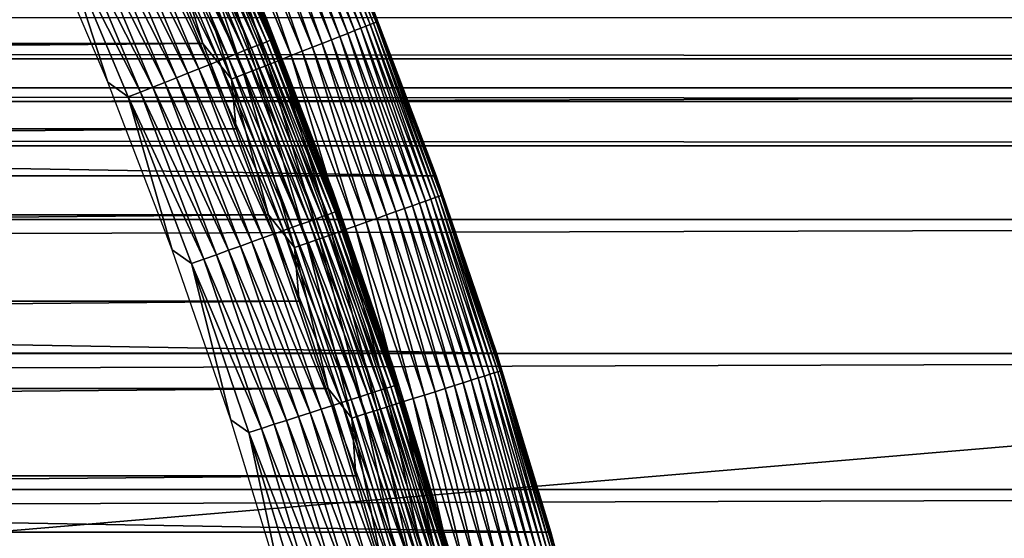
# Model space of a CAD drawing. Header units: millimetres. Extents: x -161 to 161, y -94 to 1149.
# Tile 556 of 656: x 102.44 to 108.2, y -48.93 to -45.89. Entities that reach past the tile are written whole.
import ezdxf

# ---------------------------------------------------------------- set-up
doc = ezdxf.new("R2010")
doc.units = ezdxf.units.MM
doc.header["$LTSCALE"] = 81.481481
for name, color, linetype in [('369', 7, 'CONTINUOUS'), ('371', 7, 'CONTINUOUS'), ('376', 7, 'CONTINUOUS'), ('425', 7, 'CONTINUOUS'), ('426', 7, 'CONTINUOUS'), ('427', 7, 'CONTINUOUS'), ('429', 7, 'CONTINUOUS'), ('430', 7, 'CONTINUOUS')]:
    doc.layers.add(name, color=color, linetype=linetype)

msp = doc.modelspace()

# ---------------------------------------------------------------- linework, layer by layer
at = {"layer": '369', "color": 7, "linetype": 'CONTINUOUS', "true_color": 0xffe664}
for points in [[(129, -45.88, -30.3452), (129, -46.1218, -30.4795), (-129, -45.88, -30.3452), (129, -45.88, -30.3452)], [(-129, -45.88, -30.3452), (129, -46.1218, -30.4795), (-129, -46.1218, -30.4795), (-129, -45.88, -30.3452)], [(129, -46.1218, -30.4795), (129, -46.3719, -30.6009), (-129, -46.1218, -30.4795), (129, -46.1218, -30.4795)], [(-129, -46.1218, -30.4795), (129, -46.3719, -30.6009), (-129, -46.3719, -30.6009), (-129, -46.1218, -30.4795)], [(129, -46.3719, -30.6009), (129, -46.6303, -30.7096), (-129, -46.3719, -30.6009), (129, -46.3719, -30.6009)], [(-129, -46.3719, -30.6009), (129, -46.6303, -30.7096), (-129, -46.6303, -30.7096), (-129, -46.3719, -30.6009)]]:
    msp.add_3dface(points, dxfattribs=at)
at = {"layer": '371', "color": 7, "linetype": 'CONTINUOUS', "true_color": 0xffe664}
for points in [[(-129, -45.539, 19.673), (-129, -46.2921, 20.1129), (129, -45.539, 19.673), (-129, -45.539, 19.673)], [(129, -45.539, 19.673), (-129, -46.2921, 20.1129), (129, -46.2921, 20.1129), (129, -45.539, 19.673)], [(-129, -46.2921, 20.1129), (-129, -47.0625, 20.5251), (129, -46.2921, 20.1129), (-129, -46.2921, 20.1129)], [(129, -46.2921, 20.1129), (-129, -47.0625, 20.5251), (129, -47.0625, 20.5251), (129, -46.2921, 20.1129)], [(-129, -47.0625, 20.5251), (-129, -47.8469, 20.9077), (129, -47.0625, 20.5251), (-129, -47.0625, 20.5251)], [(129, -47.0625, 20.5251), (-129, -47.8469, 20.9077), (129, -47.8469, 20.9077), (129, -47.0625, 20.5251)], [(-129, -47.8469, 20.9077), (-129, -48.642, 21.2591), (129, -47.8469, 20.9077), (-129, -47.8469, 20.9077)], [(129, -47.8469, 20.9077), (-129, -48.642, 21.2591), (129, -48.642, 21.2591), (129, -47.8469, 20.9077)], [(-129, -48.642, 21.2591), (-129, -49.4484, 21.5791), (129, -48.642, 21.2591), (-129, -48.642, 21.2591)], [(129, -48.642, 21.2591), (-129, -49.4484, 21.5791), (129, -49.4484, 21.5791), (129, -48.642, 21.2591)]]:
    msp.add_3dface(points, dxfattribs=at)
at = {"layer": '376', "color": 7, "linetype": 'CONTINUOUS', "true_color": 0xffe664}
for points in [[(-129, -46.6303, -30.7096), (129, -46.6303, -30.7096), (-129, -68.4697, -30.7096), (-129, -46.6303, -30.7096)], [(-129, -68.4697, -30.7096), (129, -46.6303, -30.7096), (129, -68.4697, -30.7096), (-129, -68.4697, -30.7096)]]:
    msp.add_3dface(points, dxfattribs=at)
at = {"layer": '425', "linetype": 'CONTINUOUS'}
for points in [[(46.6942, -45.5358, -46.2096), (46.4891, -46.0311, -46.2096), (103.3058, -45.5358, -46.2096), (46.6942, -45.5358, -46.2096)], [(103.3058, -45.5358, -46.2096), (46.4891, -46.0311, -46.2096), (103.5109, -46.0311, -46.2096), (103.3058, -45.5358, -46.2096)], [(46.4891, -46.0311, -46.2096), (46.2924, -46.5307, -46.2096), (103.5109, -46.0311, -46.2096), (46.4891, -46.0311, -46.2096)], [(103.5109, -46.0311, -46.2096), (46.2924, -46.5307, -46.2096), (103.7076, -46.5307, -46.2096), (103.5109, -46.0311, -46.2096)], [(46.2924, -46.5307, -46.2096), (46.1043, -47.0341, -46.2096), (103.7076, -46.5307, -46.2096), (46.2924, -46.5307, -46.2096)], [(103.7076, -46.5307, -46.2096), (46.1043, -47.0341, -46.2096), (103.8957, -47.0341, -46.2096), (103.7076, -46.5307, -46.2096)], [(46.1043, -47.0341, -46.2096), (45.9249, -47.5408, -46.2096), (103.8957, -47.0341, -46.2096), (46.1043, -47.0341, -46.2096)], [(103.8957, -47.0341, -46.2096), (45.9249, -47.5408, -46.2096), (104.0751, -47.5408, -46.2096), (103.8957, -47.0341, -46.2096)], [(45.9249, -47.5408, -46.2096), (45.7544, -48.0503, -46.2096), (104.0751, -47.5408, -46.2096), (45.9249, -47.5408, -46.2096)], [(104.0751, -47.5408, -46.2096), (45.7544, -48.0503, -46.2096), (104.2456, -48.0503, -46.2096), (104.0751, -47.5408, -46.2096)], [(45.7544, -48.0503, -46.2096), (45.5929, -48.5623, -46.2096), (104.2456, -48.0503, -46.2096), (45.7544, -48.0503, -46.2096)], [(104.2456, -48.0503, -46.2096), (45.5929, -48.5623, -46.2096), (104.4071, -48.5623, -46.2096), (104.2456, -48.0503, -46.2096)], [(45.5929, -48.5623, -46.2096), (45.4406, -49.0762, -46.2096), (104.4071, -48.5623, -46.2096), (45.5929, -48.5623, -46.2096)], [(104.4071, -48.5623, -46.2096), (45.4406, -49.0762, -46.2096), (104.5594, -49.0762, -46.2096), (104.4071, -48.5623, -46.2096)]]:
    msp.add_3dface(points, dxfattribs=at)
at = {"layer": '426', "linetype": 'CONTINUOUS'}
for points in [[(45.5122, -45.7802, -66.2096), (104.8766, -46.8054, -66.2096), (45.1234, -46.8054, -66.2096), (45.5122, -45.7802, -66.2096)], [(104.4878, -45.7802, -66.2096), (104.8766, -46.8054, -66.2096), (45.5122, -45.7802, -66.2096), (104.4878, -45.7802, -66.2096)], [(45.1234, -46.8054, -66.2096), (105.2299, -47.8435, -66.2096), (44.7701, -47.8435, -66.2096), (45.1234, -46.8054, -66.2096)], [(104.8766, -46.8054, -66.2096), (105.2299, -47.8435, -66.2096), (45.1234, -46.8054, -66.2096), (104.8766, -46.8054, -66.2096)], [(44.7701, -47.8435, -66.2096), (105.5466, -48.8918, -66.2096), (44.4534, -48.8918, -66.2096), (44.7701, -47.8435, -66.2096)], [(105.2299, -47.8435, -66.2096), (105.5466, -48.8918, -66.2096), (44.7701, -47.8435, -66.2096), (105.2299, -47.8435, -66.2096)], [(44.4534, -48.8918, -66.2096), (105.8274, -49.9518, -66.2096), (44.1726, -49.9518, -66.2096), (44.4534, -48.8918, -66.2096)], [(105.5466, -48.8918, -66.2096), (105.8274, -49.9518, -66.2096), (44.4534, -48.8918, -66.2096), (105.5466, -48.8918, -66.2096)]]:
    msp.add_3dface(points, dxfattribs=at)
at = {"layer": '427', "linetype": 'CONTINUOUS'}
for points in [[(104.8766, -46.8054, -66.2096), (104.4878, -45.7802, -66.2096), (104.8767, -46.8054, -47.2096), (104.8766, -46.8054, -66.2096)], [(104.8767, -46.8054, -47.2096), (104.4878, -45.7802, -66.2096), (104.488, -45.7806, -47.2096), (104.8767, -46.8054, -47.2096)], [(105.2299, -47.8435, -66.2096), (104.8766, -46.8054, -66.2096), (105.2297, -47.843, -47.2096), (105.2299, -47.8435, -66.2096)], [(105.2297, -47.843, -47.2096), (104.8766, -46.8054, -66.2096), (104.8767, -46.8054, -47.2096), (105.2297, -47.843, -47.2096)], [(105.5468, -48.8922, -47.2096), (105.2299, -47.8435, -66.2096), (105.2297, -47.843, -47.2096), (105.5468, -48.8922, -47.2096)], [(105.5466, -48.8918, -66.2096), (105.2299, -47.8435, -66.2096), (105.5468, -48.8922, -47.2096), (105.5466, -48.8918, -66.2096)], [(105.8274, -49.9518, -66.2096), (105.5466, -48.8918, -66.2096), (105.8274, -49.9517, -47.2096), (105.8274, -49.9518, -66.2096)], [(105.8274, -49.9517, -47.2096), (105.5466, -48.8918, -66.2096), (105.5468, -48.8922, -47.2096), (105.8274, -49.9517, -47.2096)]]:
    msp.add_3dface(points, dxfattribs=at)
at = {"layer": '429', "linetype": 'CONTINUOUS'}
for points in [[(104.052, -44.9309, -46.8279), (104.4659, -45.9301, -46.8279), (104.0769, -44.9201, -46.9017), (104.052, -44.9309, -46.8279)], [(104.0769, -44.9201, -46.9017), (104.4911, -45.9202, -46.9017), (104.0964, -44.9117, -46.9773), (104.0769, -44.9201, -46.9017)], [(104.0769, -44.9201, -46.9017), (104.4659, -45.9301, -46.8279), (104.4911, -45.9202, -46.9017), (104.0769, -44.9201, -46.9017)], [(104.0964, -44.9117, -46.9773), (104.5109, -45.9124, -46.9773), (104.1104, -44.9056, -47.0544), (104.0964, -44.9117, -46.9773)], [(104.0964, -44.9117, -46.9773), (104.4911, -45.9202, -46.9017), (104.5109, -45.9124, -46.9773), (104.0964, -44.9117, -46.9773)], [(104.1104, -44.9056, -47.0544), (104.5251, -45.9068, -47.0544), (104.1187, -44.9019, -47.1325), (104.1104, -44.9056, -47.0544)], [(104.1104, -44.9056, -47.0544), (104.5109, -45.9124, -46.9773), (104.5251, -45.9068, -47.0544), (104.1104, -44.9056, -47.0544)], [(104.488, -45.7806, -47.2096), (104.1187, -44.9019, -47.1325), (104.5336, -45.9035, -47.1325), (104.488, -45.7806, -47.2096)], [(104.1187, -44.9019, -47.1325), (104.5251, -45.9068, -47.0544), (104.5336, -45.9035, -47.1325), (104.1187, -44.9019, -47.1325)], [(103.9022, -44.996, -46.5607), (104.3139, -45.9901, -46.5607), (103.9468, -44.9767, -46.6225), (103.9022, -44.996, -46.5607)], [(103.9468, -44.9767, -46.6225), (104.3591, -45.9723, -46.6225), (103.9868, -44.9593, -46.6879), (103.9468, -44.9767, -46.6225)], [(103.9468, -44.9767, -46.6225), (104.3139, -45.9901, -46.5607), (104.3591, -45.9723, -46.6225), (103.9468, -44.9767, -46.6225)], [(103.9868, -44.9593, -46.6879), (104.3997, -45.9563, -46.6879), (104.0219, -44.944, -46.7565), (103.9868, -44.9593, -46.6879)], [(103.9868, -44.9593, -46.6879), (104.3591, -45.9723, -46.6225), (104.3997, -45.9563, -46.6879), (103.9868, -44.9593, -46.6879)], [(104.0219, -44.944, -46.7565), (104.4354, -45.9422, -46.7565), (104.052, -44.9309, -46.8279), (104.0219, -44.944, -46.7565)], [(104.0219, -44.944, -46.7565), (104.3997, -45.9563, -46.6879), (104.4354, -45.9422, -46.7565), (104.0219, -44.944, -46.7565)], [(104.052, -44.9309, -46.8279), (104.4354, -45.9422, -46.7565), (104.4659, -45.9301, -46.8279), (104.052, -44.9309, -46.8279)], [(103.8004, -45.0402, -46.4496), (104.2107, -46.0308, -46.4496), (103.8533, -45.0173, -46.5029), (103.8004, -45.0402, -46.4496)], [(103.8533, -45.0173, -46.5029), (104.2643, -46.0096, -46.5029), (103.9022, -44.996, -46.5607), (103.8533, -45.0173, -46.5029)], [(103.8533, -45.0173, -46.5029), (104.2107, -46.0308, -46.4496), (104.2643, -46.0096, -46.5029), (103.8533, -45.0173, -46.5029)], [(103.9022, -44.996, -46.5607), (104.2643, -46.0096, -46.5029), (104.3139, -45.9901, -46.5607), (103.9022, -44.996, -46.5607)], [(103.621, -45.1182, -46.3187), (104.0287, -46.1026, -46.3187), (103.6839, -45.0908, -46.3572), (103.621, -45.1182, -46.3187)], [(103.6839, -45.0908, -46.3572), (104.0925, -46.0774, -46.3572), (103.7438, -45.0648, -46.4009), (103.6839, -45.0908, -46.3572)], [(103.6839, -45.0908, -46.3572), (104.0287, -46.1026, -46.3187), (104.0925, -46.0774, -46.3572), (103.6839, -45.0908, -46.3572)], [(103.7438, -45.0648, -46.4009), (104.1533, -46.0534, -46.4009), (103.8004, -45.0402, -46.4496), (103.7438, -45.0648, -46.4009)], [(103.7438, -45.0648, -46.4009), (104.0925, -46.0774, -46.3572), (104.1533, -46.0534, -46.4009), (103.7438, -45.0648, -46.4009)], [(103.8004, -45.0402, -46.4496), (104.1533, -46.0534, -46.4009), (104.2107, -46.0308, -46.4496), (103.8004, -45.0402, -46.4496)], [(103.4879, -45.176, -46.2586), (103.8937, -46.1558, -46.2586), (103.5555, -45.1466, -46.2858), (103.4879, -45.176, -46.2586)], [(103.5555, -45.1466, -46.2858), (103.9623, -46.1287, -46.2858), (103.621, -45.1182, -46.3187), (103.5555, -45.1466, -46.2858)], [(103.5555, -45.1466, -46.2858), (103.8937, -46.1558, -46.2586), (103.9623, -46.1287, -46.2858), (103.5555, -45.1466, -46.2858)], [(103.621, -45.1182, -46.3187), (103.9623, -46.1287, -46.2858), (104.0287, -46.1026, -46.3187), (103.621, -45.1182, -46.3187)], [(103.3478, -45.2368, -46.2219), (103.7517, -46.2118, -46.2219), (103.4185, -45.2061, -46.2372), (103.3478, -45.2368, -46.2219)], [(103.4185, -45.2061, -46.2372), (103.8234, -46.1835, -46.2372), (103.4879, -45.176, -46.2586), (103.4185, -45.2061, -46.2372)], [(103.4185, -45.2061, -46.2372), (103.7517, -46.2118, -46.2219), (103.8234, -46.1835, -46.2372), (103.4185, -45.2061, -46.2372)], [(103.4879, -45.176, -46.2586), (103.8234, -46.1835, -46.2372), (103.8937, -46.1558, -46.2586), (103.4879, -45.176, -46.2586)], [(103.2762, -45.2679, -46.2126), (103.6791, -46.2404, -46.2126), (103.3478, -45.2368, -46.2219), (103.2762, -45.2679, -46.2126)], [(103.3478, -45.2368, -46.2219), (103.6791, -46.2404, -46.2126), (103.7517, -46.2118, -46.2219), (103.3478, -45.2368, -46.2219)], [(103.3058, -45.5358, -46.2096), (103.5109, -46.0311, -46.2096), (103.2762, -45.2679, -46.2126), (103.3058, -45.5358, -46.2096)], [(103.2762, -45.2679, -46.2126), (103.5109, -46.0311, -46.2096), (103.6791, -46.2404, -46.2126), (103.2762, -45.2679, -46.2126)], [(104.8767, -46.8054, -47.2096), (104.488, -45.7806, -47.2096), (104.5336, -45.9035, -47.1325), (104.8767, -46.8054, -47.2096)], [(104.3591, -45.9723, -46.6225), (104.7373, -46.9814, -46.6225), (104.3997, -45.9563, -46.6879), (104.3591, -45.9723, -46.6225)], [(104.3997, -45.9563, -46.6879), (104.7784, -46.9668, -46.6879), (104.4354, -45.9422, -46.7565), (104.3997, -45.9563, -46.6879)], [(104.3997, -45.9563, -46.6879), (104.7373, -46.9814, -46.6225), (104.7784, -46.9668, -46.6879), (104.3997, -45.9563, -46.6879)], [(104.4354, -45.9422, -46.7565), (104.8145, -46.9539, -46.7565), (104.4659, -45.9301, -46.8279), (104.4354, -45.9422, -46.7565)], [(104.4354, -45.9422, -46.7565), (104.7784, -46.9668, -46.6879), (104.8145, -46.9539, -46.7565), (104.4354, -45.9422, -46.7565)], [(104.4659, -45.9301, -46.8279), (104.8455, -46.9429, -46.8279), (104.4911, -45.9202, -46.9017), (104.4659, -45.9301, -46.8279)], [(104.4659, -45.9301, -46.8279), (104.8145, -46.9539, -46.7565), (104.8455, -46.9429, -46.8279), (104.4659, -45.9301, -46.8279)], [(104.4911, -45.9202, -46.9017), (104.871, -46.9338, -46.9017), (104.5109, -45.9124, -46.9773), (104.4911, -45.9202, -46.9017)], [(104.4911, -45.9202, -46.9017), (104.8455, -46.9429, -46.8279), (104.871, -46.9338, -46.9017), (104.4911, -45.9202, -46.9017)], [(104.5109, -45.9124, -46.9773), (104.891, -46.9267, -46.9773), (104.5251, -45.9068, -47.0544), (104.5109, -45.9124, -46.9773)], [(104.5109, -45.9124, -46.9773), (104.871, -46.9338, -46.9017), (104.891, -46.9267, -46.9773), (104.5109, -45.9124, -46.9773)], [(104.5251, -45.9068, -47.0544), (104.9054, -46.9216, -47.0544), (104.5336, -45.9035, -47.1325), (104.5251, -45.9068, -47.0544)], [(104.5251, -45.9068, -47.0544), (104.891, -46.9267, -46.9773), (104.9054, -46.9216, -47.0544), (104.5251, -45.9068, -47.0544)], [(104.8767, -46.8054, -47.2096), (104.5336, -45.9035, -47.1325), (104.914, -46.9186, -47.1325), (104.8767, -46.8054, -47.2096)], [(104.5336, -45.9035, -47.1325), (104.9054, -46.9216, -47.0544), (104.914, -46.9186, -47.1325), (104.5336, -45.9035, -47.1325)], [(104.2107, -46.0308, -46.4496), (104.5869, -47.0348, -46.4496), (104.2643, -46.0096, -46.5029), (104.2107, -46.0308, -46.4496)], [(104.2643, -46.0096, -46.5029), (104.6413, -47.0155, -46.5029), (104.3139, -45.9901, -46.5607), (104.2643, -46.0096, -46.5029)], [(104.2643, -46.0096, -46.5029), (104.5869, -47.0348, -46.4496), (104.6413, -47.0155, -46.5029), (104.2643, -46.0096, -46.5029)], [(104.3139, -45.9901, -46.5607), (104.6915, -46.9976, -46.5607), (104.3591, -45.9723, -46.6225), (104.3139, -45.9901, -46.5607)], [(104.3139, -45.9901, -46.5607), (104.6413, -47.0155, -46.5029), (104.6915, -46.9976, -46.5607), (104.3139, -45.9901, -46.5607)], [(104.3591, -45.9723, -46.6225), (104.6915, -46.9976, -46.5607), (104.7373, -46.9814, -46.6225), (104.3591, -45.9723, -46.6225)], [(103.5109, -46.0311, -46.2096), (103.7076, -46.5307, -46.2096), (103.6791, -46.2404, -46.2126), (103.5109, -46.0311, -46.2096)], [(104.0925, -46.0774, -46.3572), (104.4672, -47.0773, -46.3572), (104.1533, -46.0534, -46.4009), (104.0925, -46.0774, -46.3572)], [(104.1533, -46.0534, -46.4009), (104.5288, -47.0555, -46.4009), (104.2107, -46.0308, -46.4496), (104.1533, -46.0534, -46.4009)], [(104.1533, -46.0534, -46.4009), (104.4672, -47.0773, -46.3572), (104.5288, -47.0555, -46.4009), (104.1533, -46.0534, -46.4009)], [(104.2107, -46.0308, -46.4496), (104.5288, -47.0555, -46.4009), (104.5869, -47.0348, -46.4496), (104.2107, -46.0308, -46.4496)], [(103.8937, -46.1558, -46.2586), (104.2659, -47.1489, -46.2586), (103.9623, -46.1287, -46.2858), (103.8937, -46.1558, -46.2586)], [(103.9623, -46.1287, -46.2858), (104.3354, -47.1242, -46.2858), (104.0287, -46.1026, -46.3187), (103.9623, -46.1287, -46.2858)], [(103.9623, -46.1287, -46.2858), (104.2659, -47.1489, -46.2586), (104.3354, -47.1242, -46.2858), (103.9623, -46.1287, -46.2858)], [(104.0287, -46.1026, -46.3187), (104.4026, -47.1003, -46.3187), (104.0925, -46.0774, -46.3572), (104.0287, -46.1026, -46.3187)], [(104.0287, -46.1026, -46.3187), (104.3354, -47.1242, -46.2858), (104.4026, -47.1003, -46.3187), (104.0287, -46.1026, -46.3187)], [(104.0925, -46.0774, -46.3572), (104.4026, -47.1003, -46.3187), (104.4672, -47.0773, -46.3572), (104.0925, -46.0774, -46.3572)], [(103.7517, -46.2118, -46.2219), (104.122, -47.2, -46.2219), (103.8234, -46.1835, -46.2372), (103.7517, -46.2118, -46.2219)], [(103.8234, -46.1835, -46.2372), (104.1946, -47.1742, -46.2372), (103.8937, -46.1558, -46.2586), (103.8234, -46.1835, -46.2372)], [(103.8234, -46.1835, -46.2372), (104.122, -47.2, -46.2219), (104.1946, -47.1742, -46.2372), (103.8234, -46.1835, -46.2372)], [(103.8937, -46.1558, -46.2586), (104.1946, -47.1742, -46.2372), (104.2659, -47.1489, -46.2586), (103.8937, -46.1558, -46.2586)], [(103.6791, -46.2404, -46.2126), (104.0485, -47.2262, -46.2126), (103.7517, -46.2118, -46.2219), (103.6791, -46.2404, -46.2126)], [(103.7076, -46.5307, -46.2096), (103.8957, -47.0341, -46.2096), (103.6791, -46.2404, -46.2126), (103.7076, -46.5307, -46.2096)], [(103.6791, -46.2404, -46.2126), (103.8957, -47.0341, -46.2096), (104.0485, -47.2262, -46.2126), (103.6791, -46.2404, -46.2126)], [(103.7517, -46.2118, -46.2219), (104.0485, -47.2262, -46.2126), (104.122, -47.2, -46.2219), (103.7517, -46.2118, -46.2219)], [(105.2297, -47.843, -47.2096), (104.8767, -46.8054, -47.2096), (104.914, -46.9186, -47.1325), (105.2297, -47.843, -47.2096)], [(104.8455, -46.9429, -46.8279), (105.1902, -47.9681, -46.8279), (104.871, -46.9338, -46.9017), (104.8455, -46.9429, -46.8279)], [(104.871, -46.9338, -46.9017), (105.216, -47.9599, -46.9017), (104.891, -46.9267, -46.9773), (104.871, -46.9338, -46.9017)], [(104.871, -46.9338, -46.9017), (105.1902, -47.9681, -46.8279), (105.216, -47.9599, -46.9017), (104.871, -46.9338, -46.9017)], [(104.891, -46.9267, -46.9773), (105.2363, -47.9534, -46.9773), (104.9054, -46.9216, -47.0544), (104.891, -46.9267, -46.9773)], [(104.891, -46.9267, -46.9773), (105.216, -47.9599, -46.9017), (105.2363, -47.9534, -46.9773), (104.891, -46.9267, -46.9773)], [(104.9054, -46.9216, -47.0544), (105.2508, -47.9488, -47.0544), (104.914, -46.9186, -47.1325), (104.9054, -46.9216, -47.0544)], [(104.9054, -46.9216, -47.0544), (105.2363, -47.9534, -46.9773), (105.2508, -47.9488, -47.0544), (104.9054, -46.9216, -47.0544)], [(105.2297, -47.843, -47.2096), (104.914, -46.9186, -47.1325), (105.2595, -47.9461, -47.1325), (105.2297, -47.843, -47.2096)], [(104.914, -46.9186, -47.1325), (105.2508, -47.9488, -47.0544), (105.2595, -47.9461, -47.1325), (104.914, -46.9186, -47.1325)], [(104.6915, -46.9976, -46.5607), (105.0345, -48.0175, -46.5607), (104.7373, -46.9814, -46.6225), (104.6915, -46.9976, -46.5607)], [(104.7373, -46.9814, -46.6225), (105.0808, -48.0028, -46.6225), (104.7784, -46.9668, -46.6879), (104.7373, -46.9814, -46.6225)], [(104.7373, -46.9814, -46.6225), (105.0345, -48.0175, -46.5607), (105.0808, -48.0028, -46.6225), (104.7373, -46.9814, -46.6225)], [(104.7784, -46.9668, -46.6879), (105.1224, -47.9896, -46.6879), (104.8145, -46.9539, -46.7565), (104.7784, -46.9668, -46.6879)], [(104.7784, -46.9668, -46.6879), (105.0808, -48.0028, -46.6225), (105.1224, -47.9896, -46.6879), (104.7784, -46.9668, -46.6879)], [(104.8145, -46.9539, -46.7565), (105.1589, -47.978, -46.7565), (104.8455, -46.9429, -46.8279), (104.8145, -46.9539, -46.7565)], [(104.8145, -46.9539, -46.7565), (105.1224, -47.9896, -46.6879), (105.1589, -47.978, -46.7565), (104.8145, -46.9539, -46.7565)], [(104.8455, -46.9429, -46.8279), (105.1589, -47.978, -46.7565), (105.1902, -47.9681, -46.8279), (104.8455, -46.9429, -46.8279)], [(103.8957, -47.0341, -46.2096), (104.0751, -47.5408, -46.2096), (104.0485, -47.2262, -46.2126), (103.8957, -47.0341, -46.2096)], [(104.5288, -47.0555, -46.4009), (104.8699, -48.0697, -46.4009), (104.5869, -47.0348, -46.4496), (104.5288, -47.0555, -46.4009)], [(104.5869, -47.0348, -46.4496), (104.9287, -48.0511, -46.4496), (104.6413, -47.0155, -46.5029), (104.5869, -47.0348, -46.4496)], [(104.5869, -47.0348, -46.4496), (104.8699, -48.0697, -46.4009), (104.9287, -48.0511, -46.4496), (104.5869, -47.0348, -46.4496)], [(104.6413, -47.0155, -46.5029), (104.9837, -48.0336, -46.5029), (104.6915, -46.9976, -46.5607), (104.6413, -47.0155, -46.5029)], [(104.6413, -47.0155, -46.5029), (104.9287, -48.0511, -46.4496), (104.9837, -48.0336, -46.5029), (104.6413, -47.0155, -46.5029)], [(104.6915, -46.9976, -46.5607), (104.9837, -48.0336, -46.5029), (105.0345, -48.0175, -46.5607), (104.6915, -46.9976, -46.5607)], [(104.3354, -47.1242, -46.2858), (104.6742, -48.1318, -46.2858), (104.4026, -47.1003, -46.3187), (104.3354, -47.1242, -46.2858)], [(104.4026, -47.1003, -46.3187), (104.7423, -48.1102, -46.3187), (104.4672, -47.0773, -46.3572), (104.4026, -47.1003, -46.3187)], [(104.4026, -47.1003, -46.3187), (104.6742, -48.1318, -46.2858), (104.7423, -48.1102, -46.3187), (104.4026, -47.1003, -46.3187)], [(104.4672, -47.0773, -46.3572), (104.8076, -48.0895, -46.3572), (104.5288, -47.0555, -46.4009), (104.4672, -47.0773, -46.3572)], [(104.4672, -47.0773, -46.3572), (104.7423, -48.1102, -46.3187), (104.8076, -48.0895, -46.3572), (104.4672, -47.0773, -46.3572)], [(104.5288, -47.0555, -46.4009), (104.8076, -48.0895, -46.3572), (104.8699, -48.0697, -46.4009), (104.5288, -47.0555, -46.4009)], [(104.1946, -47.1742, -46.2372), (104.5319, -48.177, -46.2372), (104.2659, -47.1489, -46.2586), (104.1946, -47.1742, -46.2372)], [(104.2659, -47.1489, -46.2586), (104.604, -48.1541, -46.2586), (104.3354, -47.1242, -46.2858), (104.2659, -47.1489, -46.2586)], [(104.2659, -47.1489, -46.2586), (104.5319, -48.177, -46.2372), (104.604, -48.1541, -46.2586), (104.2659, -47.1489, -46.2586)], [(104.3354, -47.1242, -46.2858), (104.604, -48.1541, -46.2586), (104.6742, -48.1318, -46.2858), (104.3354, -47.1242, -46.2858)], [(104.0485, -47.2262, -46.2126), (104.384, -48.2239, -46.2126), (104.122, -47.2, -46.2219), (104.0485, -47.2262, -46.2126)], [(104.122, -47.2, -46.2219), (104.4584, -48.2003, -46.2219), (104.1946, -47.1742, -46.2372), (104.122, -47.2, -46.2219)], [(104.122, -47.2, -46.2219), (104.384, -48.2239, -46.2126), (104.4584, -48.2003, -46.2219), (104.122, -47.2, -46.2219)], [(104.1946, -47.1742, -46.2372), (104.4584, -48.2003, -46.2219), (104.5319, -48.177, -46.2372), (104.1946, -47.1742, -46.2372)], [(104.0751, -47.5408, -46.2096), (104.2456, -48.0503, -46.2096), (104.0485, -47.2262, -46.2126), (104.0751, -47.5408, -46.2096)], [(104.0485, -47.2262, -46.2126), (104.2456, -48.0503, -46.2096), (104.384, -48.2239, -46.2126), (104.0485, -47.2262, -46.2126)], [(105.5468, -48.8922, -47.2096), (105.2297, -47.843, -47.2096), (105.2595, -47.9461, -47.1325), (105.5468, -48.8922, -47.2096)], [(105.1589, -47.978, -46.7565), (105.4681, -49.0132, -46.7565), (105.1902, -47.9681, -46.8279), (105.1589, -47.978, -46.7565)], [(105.1902, -47.9681, -46.8279), (105.4997, -49.0044, -46.8279), (105.216, -47.9599, -46.9017), (105.1902, -47.9681, -46.8279)], [(105.1902, -47.9681, -46.8279), (105.4681, -49.0132, -46.7565), (105.4997, -49.0044, -46.8279), (105.1902, -47.9681, -46.8279)], [(105.216, -47.9599, -46.9017), (105.5258, -48.9971, -46.9017), (105.2363, -47.9534, -46.9773), (105.216, -47.9599, -46.9017)], [(105.216, -47.9599, -46.9017), (105.4997, -49.0044, -46.8279), (105.5258, -48.9971, -46.9017), (105.216, -47.9599, -46.9017)], [(105.2363, -47.9534, -46.9773), (105.5463, -48.9913, -46.9773), (105.2508, -47.9488, -47.0544), (105.2363, -47.9534, -46.9773)], [(105.2363, -47.9534, -46.9773), (105.5258, -48.9971, -46.9017), (105.5463, -48.9913, -46.9773), (105.2363, -47.9534, -46.9773)], [(105.2508, -47.9488, -47.0544), (105.561, -48.9872, -47.0544), (105.2595, -47.9461, -47.1325), (105.2508, -47.9488, -47.0544)], [(105.2508, -47.9488, -47.0544), (105.5463, -48.9913, -46.9773), (105.561, -48.9872, -47.0544), (105.2508, -47.9488, -47.0544)], [(105.5468, -48.8922, -47.2096), (105.2595, -47.9461, -47.1325), (105.5698, -48.9848, -47.1325), (105.5468, -48.8922, -47.2096)], [(105.2595, -47.9461, -47.1325), (105.561, -48.9872, -47.0544), (105.5698, -48.9848, -47.1325), (105.2595, -47.9461, -47.1325)], [(104.9837, -48.0336, -46.5029), (105.2911, -49.0628, -46.5029), (105.0345, -48.0175, -46.5607), (104.9837, -48.0336, -46.5029)], [(105.0345, -48.0175, -46.5607), (105.3424, -49.0485, -46.5607), (105.0808, -48.0028, -46.6225), (105.0345, -48.0175, -46.5607)], [(105.0345, -48.0175, -46.5607), (105.2911, -49.0628, -46.5029), (105.3424, -49.0485, -46.5607), (105.0345, -48.0175, -46.5607)], [(105.0808, -48.0028, -46.6225), (105.3892, -49.0353, -46.6225), (105.1224, -47.9896, -46.6879), (105.0808, -48.0028, -46.6225)], [(105.0808, -48.0028, -46.6225), (105.3424, -49.0485, -46.5607), (105.3892, -49.0353, -46.6225), (105.0808, -48.0028, -46.6225)], [(105.1224, -47.9896, -46.6879), (105.4312, -49.0236, -46.6879), (105.1589, -47.978, -46.7565), (105.1224, -47.9896, -46.6879)], [(105.1224, -47.9896, -46.6879), (105.3892, -49.0353, -46.6225), (105.4312, -49.0236, -46.6879), (105.1224, -47.9896, -46.6879)], [(105.1589, -47.978, -46.7565), (105.4312, -49.0236, -46.6879), (105.4681, -49.0132, -46.7565), (105.1589, -47.978, -46.7565)], [(104.2456, -48.0503, -46.2096), (104.4071, -48.5623, -46.2096), (104.384, -48.2239, -46.2126), (104.2456, -48.0503, -46.2096)], [(104.8076, -48.0895, -46.3572), (105.1132, -49.1127, -46.3572), (104.8699, -48.0697, -46.4009), (104.8076, -48.0895, -46.3572)], [(104.8699, -48.0697, -46.4009), (105.1761, -49.095, -46.4009), (104.9287, -48.0511, -46.4496), (104.8699, -48.0697, -46.4009)], [(104.8699, -48.0697, -46.4009), (105.1132, -49.1127, -46.3572), (105.1761, -49.095, -46.4009), (104.8699, -48.0697, -46.4009)], [(104.9287, -48.0511, -46.4496), (105.2355, -49.0784, -46.4496), (104.9837, -48.0336, -46.5029), (104.9287, -48.0511, -46.4496)], [(104.9287, -48.0511, -46.4496), (105.1761, -49.095, -46.4009), (105.2355, -49.0784, -46.4496), (104.9287, -48.0511, -46.4496)], [(104.9837, -48.0336, -46.5029), (105.2355, -49.0784, -46.4496), (105.2911, -49.0628, -46.5029), (104.9837, -48.0336, -46.5029)], [(104.604, -48.1541, -46.2586), (104.9075, -49.1703, -46.2586), (104.6742, -48.1318, -46.2858), (104.604, -48.1541, -46.2586)], [(104.6742, -48.1318, -46.2858), (104.9785, -49.1504, -46.2858), (104.7423, -48.1102, -46.3187), (104.6742, -48.1318, -46.2858)], [(104.6742, -48.1318, -46.2858), (104.9075, -49.1703, -46.2586), (104.9785, -49.1504, -46.2858), (104.6742, -48.1318, -46.2858)], [(104.7423, -48.1102, -46.3187), (105.0472, -49.1312, -46.3187), (104.8076, -48.0895, -46.3572), (104.7423, -48.1102, -46.3187)], [(104.7423, -48.1102, -46.3187), (104.9785, -49.1504, -46.2858), (105.0472, -49.1312, -46.3187), (104.7423, -48.1102, -46.3187)], [(104.8076, -48.0895, -46.3572), (105.0472, -49.1312, -46.3187), (105.1132, -49.1127, -46.3572), (104.8076, -48.0895, -46.3572)], [(104.384, -48.2239, -46.2126), (104.6853, -49.2326, -46.2126), (104.4584, -48.2003, -46.2219), (104.384, -48.2239, -46.2126)], [(104.4584, -48.2003, -46.2219), (104.7604, -49.2115, -46.2219), (104.5319, -48.177, -46.2372), (104.4584, -48.2003, -46.2219)], [(104.4584, -48.2003, -46.2219), (104.6853, -49.2326, -46.2126), (104.7604, -49.2115, -46.2219), (104.4584, -48.2003, -46.2219)], [(104.5319, -48.177, -46.2372), (104.8346, -49.1907, -46.2372), (104.604, -48.1541, -46.2586), (104.5319, -48.177, -46.2372)], [(104.5319, -48.177, -46.2372), (104.7604, -49.2115, -46.2219), (104.8346, -49.1907, -46.2372), (104.5319, -48.177, -46.2372)], [(104.604, -48.1541, -46.2586), (104.8346, -49.1907, -46.2372), (104.9075, -49.1703, -46.2586), (104.604, -48.1541, -46.2586)], [(104.4071, -48.5623, -46.2096), (104.5594, -49.0762, -46.2096), (104.384, -48.2239, -46.2126), (104.4071, -48.5623, -46.2096)], [(104.384, -48.2239, -46.2126), (104.5594, -49.0762, -46.2096), (104.6853, -49.2326, -46.2126), (104.384, -48.2239, -46.2126)], [(105.8274, -49.9517, -47.2096), (105.5468, -48.8922, -47.2096), (105.5698, -48.9848, -47.1325), (105.8274, -49.9517, -47.2096)]]:
    msp.add_3dface(points, dxfattribs=at)
at = {"layer": '430', "color": 7, "linetype": 'CONTINUOUS', "true_color": 0xaaaaaa}
for points in [[(103.4705, -45.0308, -47.5017), (103.8856, -46.021, -47.5017), (103.4457, -45.0417, -47.4279), (103.4705, -45.0308, -47.5017)], [(103.4899, -45.0223, -47.5773), (103.9054, -46.0131, -47.5773), (103.4705, -45.0308, -47.5017), (103.4899, -45.0223, -47.5773)], [(103.4705, -45.0308, -47.5017), (103.9054, -46.0131, -47.5773), (103.8856, -46.021, -47.5017), (103.4705, -45.0308, -47.5017)], [(103.5039, -45.0161, -47.6544), (103.9195, -46.0075, -47.6544), (103.4899, -45.0223, -47.5773), (103.5039, -45.0161, -47.6544)], [(103.4899, -45.0223, -47.5773), (103.9195, -46.0075, -47.6544), (103.9054, -46.0131, -47.5773), (103.4899, -45.0223, -47.5773)], [(103.5122, -45.0125, -47.7325), (103.928, -46.0041, -47.7325), (103.5039, -45.0161, -47.6544), (103.5122, -45.0125, -47.7325)], [(103.5039, -45.0161, -47.6544), (103.928, -46.0041, -47.7325), (103.9195, -46.0075, -47.6544), (103.5039, -45.0161, -47.6544)], [(103.928, -46.0041, -47.7325), (103.5122, -45.0125, -47.7325), (103.8818, -45.881, -47.8096), (103.928, -46.0041, -47.7325)], [(103.3406, -45.0879, -47.2225), (103.7539, -46.0736, -47.2225), (103.2961, -45.1075, -47.1607), (103.3406, -45.0879, -47.2225)], [(103.3805, -45.0704, -47.2879), (103.7944, -46.0574, -47.2879), (103.3406, -45.0879, -47.2225), (103.3805, -45.0704, -47.2879)], [(103.3406, -45.0879, -47.2225), (103.7944, -46.0574, -47.2879), (103.7539, -46.0736, -47.2225), (103.3406, -45.0879, -47.2225)], [(103.4156, -45.055, -47.3565), (103.83, -46.0432, -47.3565), (103.3805, -45.0704, -47.2879), (103.4156, -45.055, -47.3565)], [(103.3805, -45.0704, -47.2879), (103.83, -46.0432, -47.3565), (103.7944, -46.0574, -47.2879), (103.3805, -45.0704, -47.2879)], [(103.4457, -45.0417, -47.4279), (103.8604, -46.031, -47.4279), (103.4156, -45.055, -47.3565), (103.4457, -45.0417, -47.4279)], [(103.4156, -45.055, -47.3565), (103.8604, -46.031, -47.4279), (103.83, -46.0432, -47.3565), (103.4156, -45.055, -47.3565)], [(103.4457, -45.0417, -47.4279), (103.8856, -46.021, -47.5017), (103.8604, -46.031, -47.4279), (103.4457, -45.0417, -47.4279)], [(103.2473, -45.129, -47.1029), (103.6592, -46.1114, -47.1029), (103.1945, -45.1522, -47.0496), (103.2473, -45.129, -47.1029)], [(103.2961, -45.1075, -47.1607), (103.7087, -46.0916, -47.1607), (103.2473, -45.129, -47.1029), (103.2961, -45.1075, -47.1607)], [(103.2473, -45.129, -47.1029), (103.7087, -46.0916, -47.1607), (103.6592, -46.1114, -47.1029), (103.2473, -45.129, -47.1029)], [(103.2961, -45.1075, -47.1607), (103.7539, -46.0736, -47.2225), (103.7087, -46.0916, -47.1607), (103.2961, -45.1075, -47.1607)], [(103.0782, -45.2033, -46.9572), (103.4876, -46.1798, -46.9572), (103.0155, -45.2309, -46.9187), (103.0782, -45.2033, -46.9572)], [(103.138, -45.177, -47.0009), (103.5483, -46.1556, -47.0009), (103.0782, -45.2033, -46.9572), (103.138, -45.177, -47.0009)], [(103.0782, -45.2033, -46.9572), (103.5483, -46.1556, -47.0009), (103.4876, -46.1798, -46.9572), (103.0782, -45.2033, -46.9572)], [(103.1945, -45.1522, -47.0496), (103.6056, -46.1327, -47.0496), (103.138, -45.177, -47.0009), (103.1945, -45.1522, -47.0496)], [(103.138, -45.177, -47.0009), (103.6056, -46.1327, -47.0496), (103.5483, -46.1556, -47.0009), (103.138, -45.177, -47.0009)], [(103.1945, -45.1522, -47.0496), (103.6592, -46.1114, -47.1029), (103.6056, -46.1327, -47.0496), (103.1945, -45.1522, -47.0496)], [(102.9501, -45.2596, -46.8858), (103.3577, -46.2317, -46.8858), (102.8826, -45.2893, -46.8586), (102.9501, -45.2596, -46.8858)], [(103.0155, -45.2309, -46.9187), (103.424, -46.2052, -46.9187), (102.9501, -45.2596, -46.8858), (103.0155, -45.2309, -46.9187)], [(102.9501, -45.2596, -46.8858), (103.424, -46.2052, -46.9187), (103.3577, -46.2317, -46.8858), (102.9501, -45.2596, -46.8858)], [(103.0155, -45.2309, -46.9187), (103.4876, -46.1798, -46.9572), (103.424, -46.2052, -46.9187), (103.0155, -45.2309, -46.9187)], [(102.544, -45.2883, -46.8096), (102.6714, -45.3822, -46.8126), (102.9552, -46.2571, -46.8096), (102.544, -45.2883, -46.8096)], [(102.8134, -45.3198, -46.8372), (103.219, -46.2871, -46.8372), (102.7428, -45.3508, -46.8219), (102.8134, -45.3198, -46.8372)], [(102.8826, -45.2893, -46.8586), (103.2892, -46.259, -46.8586), (102.8134, -45.3198, -46.8372), (102.8826, -45.2893, -46.8586)], [(102.8134, -45.3198, -46.8372), (103.2892, -46.259, -46.8586), (103.219, -46.2871, -46.8372), (102.8134, -45.3198, -46.8372)], [(102.8826, -45.2893, -46.8586), (103.3577, -46.2317, -46.8858), (103.2892, -46.259, -46.8586), (102.8826, -45.2893, -46.8586)], [(102.7428, -45.3508, -46.8219), (103.1474, -46.3156, -46.8219), (102.6714, -45.3822, -46.8126), (102.7428, -45.3508, -46.8219)], [(102.7428, -45.3508, -46.8219), (103.219, -46.2871, -46.8372), (103.1474, -46.3156, -46.8219), (102.7428, -45.3508, -46.8219)], [(102.6714, -45.3822, -46.8126), (103.1474, -46.3156, -46.8219), (103.0749, -46.3446, -46.8126), (102.6714, -45.3822, -46.8126)], [(102.6714, -45.3822, -46.8126), (103.0749, -46.3446, -46.8126), (102.9552, -46.2571, -46.8096), (102.6714, -45.3822, -46.8126)], [(104.2714, -46.8961, -47.8096), (103.928, -46.0041, -47.7325), (103.8818, -45.881, -47.8096), (104.2714, -46.8961, -47.8096)], [(103.9054, -46.0131, -47.5773), (104.2864, -47.0177, -47.5773), (103.8856, -46.021, -47.5017), (103.9054, -46.0131, -47.5773)], [(103.9195, -46.0075, -47.6544), (104.3007, -47.0125, -47.6544), (103.9054, -46.0131, -47.5773), (103.9195, -46.0075, -47.6544)], [(103.9054, -46.0131, -47.5773), (104.3007, -47.0125, -47.6544), (104.2864, -47.0177, -47.5773), (103.9054, -46.0131, -47.5773)], [(103.928, -46.0041, -47.7325), (104.3093, -47.0094, -47.7325), (103.9195, -46.0075, -47.6544), (103.928, -46.0041, -47.7325)], [(103.9195, -46.0075, -47.6544), (104.3093, -47.0094, -47.7325), (104.3007, -47.0125, -47.6544), (103.9195, -46.0075, -47.6544)], [(104.3093, -47.0094, -47.7325), (103.928, -46.0041, -47.7325), (104.2714, -46.8961, -47.8096), (104.3093, -47.0094, -47.7325)], [(103.7944, -46.0574, -47.2879), (104.1739, -47.0581, -47.2879), (103.7539, -46.0736, -47.2225), (103.7944, -46.0574, -47.2879)], [(103.83, -46.0432, -47.3565), (104.21, -47.0452, -47.3565), (103.7944, -46.0574, -47.2879), (103.83, -46.0432, -47.3565)], [(103.7944, -46.0574, -47.2879), (104.21, -47.0452, -47.3565), (104.1739, -47.0581, -47.2879), (103.7944, -46.0574, -47.2879)], [(103.8604, -46.031, -47.4279), (104.2408, -47.0341, -47.4279), (103.83, -46.0432, -47.3565), (103.8604, -46.031, -47.4279)], [(103.83, -46.0432, -47.3565), (104.2408, -47.0341, -47.4279), (104.21, -47.0452, -47.3565), (103.83, -46.0432, -47.3565)], [(103.8856, -46.021, -47.5017), (104.2664, -47.0249, -47.5017), (103.8604, -46.031, -47.4279), (103.8856, -46.021, -47.5017)], [(103.8604, -46.031, -47.4279), (104.2664, -47.0249, -47.5017), (104.2408, -47.0341, -47.4279), (103.8604, -46.031, -47.4279)], [(103.8856, -46.021, -47.5017), (104.2864, -47.0177, -47.5773), (104.2664, -47.0249, -47.5017), (103.8856, -46.021, -47.5017)], [(103.6592, -46.1114, -47.1029), (104.0369, -47.1074, -47.1029), (103.6056, -46.1327, -47.0496), (103.6592, -46.1114, -47.1029)], [(103.7087, -46.0916, -47.1607), (104.0871, -47.0893, -47.1607), (103.6592, -46.1114, -47.1029), (103.7087, -46.0916, -47.1607)], [(103.6592, -46.1114, -47.1029), (104.0871, -47.0893, -47.1607), (104.0369, -47.1074, -47.1029), (103.6592, -46.1114, -47.1029)], [(103.7539, -46.0736, -47.2225), (104.1328, -47.0729, -47.2225), (103.7087, -46.0916, -47.1607), (103.7539, -46.0736, -47.2225)], [(103.7087, -46.0916, -47.1607), (104.1328, -47.0729, -47.2225), (104.0871, -47.0893, -47.1607), (103.7087, -46.0916, -47.1607)], [(103.7539, -46.0736, -47.2225), (104.1739, -47.0581, -47.2879), (104.1328, -47.0729, -47.2225), (103.7539, -46.0736, -47.2225)], [(103.4876, -46.1798, -46.9572), (103.8631, -47.1699, -46.9572), (103.424, -46.2052, -46.9187), (103.4876, -46.1798, -46.9572)], [(103.5483, -46.1556, -47.0009), (103.9246, -47.1478, -47.0009), (103.4876, -46.1798, -46.9572), (103.5483, -46.1556, -47.0009)], [(103.4876, -46.1798, -46.9572), (103.9246, -47.1478, -47.0009), (103.8631, -47.1699, -46.9572), (103.4876, -46.1798, -46.9572)], [(103.6056, -46.1327, -47.0496), (103.9827, -47.1269, -47.0496), (103.5483, -46.1556, -47.0009), (103.6056, -46.1327, -47.0496)], [(103.5483, -46.1556, -47.0009), (103.9827, -47.1269, -47.0496), (103.9246, -47.1478, -47.0009), (103.5483, -46.1556, -47.0009)], [(103.6056, -46.1327, -47.0496), (104.0369, -47.1074, -47.1029), (103.9827, -47.1269, -47.0496), (103.6056, -46.1327, -47.0496)], [(103.3577, -46.2317, -46.8858), (103.7315, -47.2172, -46.8858), (103.2892, -46.259, -46.8586), (103.3577, -46.2317, -46.8858)], [(103.424, -46.2052, -46.9187), (103.7986, -47.1931, -46.9187), (103.3577, -46.2317, -46.8858), (103.424, -46.2052, -46.9187)], [(103.3577, -46.2317, -46.8858), (103.7986, -47.1931, -46.9187), (103.7315, -47.2172, -46.8858), (103.3577, -46.2317, -46.8858)], [(103.424, -46.2052, -46.9187), (103.8631, -47.1699, -46.9572), (103.7986, -47.1931, -46.9187), (103.424, -46.2052, -46.9187)], [(102.9552, -46.2571, -46.8096), (103.0749, -46.3446, -46.8126), (103.3323, -47.2396, -46.8096), (102.9552, -46.2571, -46.8096)], [(103.219, -46.2871, -46.8372), (103.5909, -47.2678, -46.8372), (103.1474, -46.3156, -46.8219), (103.219, -46.2871, -46.8372)], [(103.2892, -46.259, -46.8586), (103.6621, -47.2422, -46.8586), (103.219, -46.2871, -46.8372), (103.2892, -46.259, -46.8586)], [(103.219, -46.2871, -46.8372), (103.6621, -47.2422, -46.8586), (103.5909, -47.2678, -46.8372), (103.219, -46.2871, -46.8372)], [(103.2892, -46.259, -46.8586), (103.7315, -47.2172, -46.8858), (103.6621, -47.2422, -46.8586), (103.2892, -46.259, -46.8586)], [(103.1474, -46.3156, -46.8219), (103.5184, -47.2939, -46.8219), (103.0749, -46.3446, -46.8126), (103.1474, -46.3156, -46.8219)], [(103.0749, -46.3446, -46.8126), (103.5184, -47.2939, -46.8219), (103.4449, -47.3203, -46.8126), (103.0749, -46.3446, -46.8126)], [(103.0749, -46.3446, -46.8126), (103.4449, -47.3203, -46.8126), (103.3323, -47.2396, -46.8096), (103.0749, -46.3446, -46.8126)], [(103.1474, -46.3156, -46.8219), (103.5909, -47.2678, -46.8372), (103.5184, -47.2939, -46.8219), (103.1474, -46.3156, -46.8219)], [(104.6254, -47.9241, -47.8096), (104.3093, -47.0094, -47.7325), (104.2714, -46.8961, -47.8096), (104.6254, -47.9241, -47.8096)], [(104.21, -47.0452, -47.3565), (104.5551, -48.0596, -47.3565), (104.1739, -47.0581, -47.2879), (104.21, -47.0452, -47.3565)], [(104.2408, -47.0341, -47.4279), (104.5864, -48.0496, -47.4279), (104.21, -47.0452, -47.3565), (104.2408, -47.0341, -47.4279)], [(104.21, -47.0452, -47.3565), (104.5864, -48.0496, -47.4279), (104.5551, -48.0596, -47.3565), (104.21, -47.0452, -47.3565)], [(104.2664, -47.0249, -47.5017), (104.6122, -48.0413, -47.5017), (104.2408, -47.0341, -47.4279), (104.2664, -47.0249, -47.5017)], [(104.2408, -47.0341, -47.4279), (104.6122, -48.0413, -47.5017), (104.5864, -48.0496, -47.4279), (104.2408, -47.0341, -47.4279)], [(104.2864, -47.0177, -47.5773), (104.6324, -48.0348, -47.5773), (104.2664, -47.0249, -47.5017), (104.2864, -47.0177, -47.5773)], [(104.2664, -47.0249, -47.5017), (104.6324, -48.0348, -47.5773), (104.6122, -48.0413, -47.5017), (104.2664, -47.0249, -47.5017)], [(104.3007, -47.0125, -47.6544), (104.6469, -48.0302, -47.6544), (104.2864, -47.0177, -47.5773), (104.3007, -47.0125, -47.6544)], [(104.2864, -47.0177, -47.5773), (104.6469, -48.0302, -47.6544), (104.6324, -48.0348, -47.5773), (104.2864, -47.0177, -47.5773)], [(104.3093, -47.0094, -47.7325), (104.6556, -48.0274, -47.7325), (104.3007, -47.0125, -47.6544), (104.3093, -47.0094, -47.7325)], [(104.3007, -47.0125, -47.6544), (104.6556, -48.0274, -47.7325), (104.6469, -48.0302, -47.6544), (104.3007, -47.0125, -47.6544)], [(104.6556, -48.0274, -47.7325), (104.3093, -47.0094, -47.7325), (104.6254, -47.9241, -47.8096), (104.6556, -48.0274, -47.7325)], [(104.0369, -47.1074, -47.1029), (104.3801, -48.1158, -47.1029), (103.9827, -47.1269, -47.0496), (104.0369, -47.1074, -47.1029)], [(104.0871, -47.0893, -47.1607), (104.4308, -48.0995, -47.1607), (104.0369, -47.1074, -47.1029), (104.0871, -47.0893, -47.1607)], [(104.0369, -47.1074, -47.1029), (104.4308, -48.0995, -47.1607), (104.3801, -48.1158, -47.1029), (104.0369, -47.1074, -47.1029)], [(104.1328, -47.0729, -47.2225), (104.4771, -48.0847, -47.2225), (104.0871, -47.0893, -47.1607), (104.1328, -47.0729, -47.2225)], [(104.0871, -47.0893, -47.1607), (104.4771, -48.0847, -47.2225), (104.4308, -48.0995, -47.1607), (104.0871, -47.0893, -47.1607)], [(104.1739, -47.0581, -47.2879), (104.5186, -48.0714, -47.2879), (104.1328, -47.0729, -47.2225), (104.1739, -47.0581, -47.2879)], [(104.1328, -47.0729, -47.2225), (104.5186, -48.0714, -47.2879), (104.4771, -48.0847, -47.2225), (104.1328, -47.0729, -47.2225)], [(104.1739, -47.0581, -47.2879), (104.5551, -48.0596, -47.3565), (104.5186, -48.0714, -47.2879), (104.1739, -47.0581, -47.2879)], [(103.9246, -47.1478, -47.0009), (104.2664, -48.1523, -47.0009), (103.8631, -47.1699, -46.9572), (103.9246, -47.1478, -47.0009)], [(103.9827, -47.1269, -47.0496), (104.3252, -48.1335, -47.0496), (103.9246, -47.1478, -47.0009), (103.9827, -47.1269, -47.0496)], [(103.9246, -47.1478, -47.0009), (104.3252, -48.1335, -47.0496), (104.2664, -48.1523, -47.0009), (103.9246, -47.1478, -47.0009)], [(103.9827, -47.1269, -47.0496), (104.3801, -48.1158, -47.1029), (104.3252, -48.1335, -47.0496), (103.9827, -47.1269, -47.0496)], [(103.7315, -47.2172, -46.8858), (104.071, -48.2151, -46.8858), (103.6621, -47.2422, -46.8586), (103.7315, -47.2172, -46.8858)], [(103.7986, -47.1931, -46.9187), (104.1389, -48.1933, -46.9187), (103.7315, -47.2172, -46.8858), (103.7986, -47.1931, -46.9187)], [(103.7315, -47.2172, -46.8858), (104.1389, -48.1933, -46.9187), (104.071, -48.2151, -46.8858), (103.7315, -47.2172, -46.8858)], [(103.8631, -47.1699, -46.9572), (104.2042, -48.1723, -46.9572), (103.7986, -47.1931, -46.9187), (103.8631, -47.1699, -46.9572)], [(103.7986, -47.1931, -46.9187), (104.2042, -48.1723, -46.9572), (104.1389, -48.1933, -46.9187), (103.7986, -47.1931, -46.9187)], [(103.8631, -47.1699, -46.9572), (104.2664, -48.1523, -47.0009), (104.2042, -48.1723, -46.9572), (103.8631, -47.1699, -46.9572)], [(103.3323, -47.2396, -46.8096), (103.4449, -47.3203, -46.8126), (103.6749, -48.2347, -46.8096), (103.3323, -47.2396, -46.8096)], [(103.5909, -47.2678, -46.8372), (103.9288, -48.2608, -46.8372), (103.5184, -47.2939, -46.8219), (103.5909, -47.2678, -46.8372)], [(103.6621, -47.2422, -46.8586), (104.0008, -48.2376, -46.8586), (103.5909, -47.2678, -46.8372), (103.6621, -47.2422, -46.8586)], [(103.5909, -47.2678, -46.8372), (104.0008, -48.2376, -46.8586), (103.9288, -48.2608, -46.8372), (103.5909, -47.2678, -46.8372)], [(103.6621, -47.2422, -46.8586), (104.071, -48.2151, -46.8858), (104.0008, -48.2376, -46.8586), (103.6621, -47.2422, -46.8586)], [(103.5184, -47.2939, -46.8219), (103.8554, -48.2843, -46.8219), (103.4449, -47.3203, -46.8126), (103.5184, -47.2939, -46.8219)], [(103.4449, -47.3203, -46.8126), (103.8554, -48.2843, -46.8219), (103.781, -48.3082, -46.8126), (103.4449, -47.3203, -46.8126)], [(103.4449, -47.3203, -46.8126), (103.781, -48.3082, -46.8126), (103.6749, -48.2347, -46.8096), (103.4449, -47.3203, -46.8126)], [(103.5184, -47.2939, -46.8219), (103.9288, -48.2608, -46.8372), (103.8554, -48.2843, -46.8219), (103.5184, -47.2939, -46.8219)], [(104.9433, -48.9639, -47.8096), (104.6556, -48.0274, -47.7325), (104.6254, -47.9241, -47.8096), (104.9433, -48.9639, -47.8096)], [(104.6469, -48.0302, -47.6544), (104.9579, -49.0591, -47.6544), (104.6324, -48.0348, -47.5773), (104.6469, -48.0302, -47.6544)], [(104.6556, -48.0274, -47.7325), (104.9666, -49.0566, -47.7325), (104.6469, -48.0302, -47.6544), (104.6556, -48.0274, -47.7325)], [(104.6469, -48.0302, -47.6544), (104.9666, -49.0566, -47.7325), (104.9579, -49.0591, -47.6544), (104.6469, -48.0302, -47.6544)], [(104.9666, -49.0566, -47.7325), (104.6556, -48.0274, -47.7325), (104.9433, -48.9639, -47.8096), (104.9666, -49.0566, -47.7325)], [(104.4771, -48.0847, -47.2225), (104.7863, -49.1078, -47.2225), (104.4308, -48.0995, -47.1607), (104.4771, -48.0847, -47.2225)], [(104.5186, -48.0714, -47.2879), (104.8282, -49.0959, -47.2879), (104.4771, -48.0847, -47.2225), (104.5186, -48.0714, -47.2879)], [(104.4771, -48.0847, -47.2225), (104.8282, -49.0959, -47.2879), (104.7863, -49.1078, -47.2225), (104.4771, -48.0847, -47.2225)], [(104.5551, -48.0596, -47.3565), (104.8651, -49.0854, -47.3565), (104.5186, -48.0714, -47.2879), (104.5551, -48.0596, -47.3565)], [(104.5186, -48.0714, -47.2879), (104.8651, -49.0854, -47.3565), (104.8282, -49.0959, -47.2879), (104.5186, -48.0714, -47.2879)], [(104.5864, -48.0496, -47.4279), (104.8967, -49.0765, -47.4279), (104.5551, -48.0596, -47.3565), (104.5864, -48.0496, -47.4279)], [(104.5551, -48.0596, -47.3565), (104.8967, -49.0765, -47.4279), (104.8651, -49.0854, -47.3565), (104.5551, -48.0596, -47.3565)], [(104.6122, -48.0413, -47.5017), (104.9228, -49.0691, -47.5017), (104.5864, -48.0496, -47.4279), (104.6122, -48.0413, -47.5017)], [(104.5864, -48.0496, -47.4279), (104.9228, -49.0691, -47.5017), (104.8967, -49.0765, -47.4279), (104.5864, -48.0496, -47.4279)], [(104.6324, -48.0348, -47.5773), (104.9432, -49.0633, -47.5773), (104.6122, -48.0413, -47.5017), (104.6324, -48.0348, -47.5773)], [(104.6122, -48.0413, -47.5017), (104.9432, -49.0633, -47.5773), (104.9228, -49.0691, -47.5017), (104.6122, -48.0413, -47.5017)], [(104.6324, -48.0348, -47.5773), (104.9579, -49.0591, -47.6544), (104.9432, -49.0633, -47.5773), (104.6324, -48.0348, -47.5773)], [(104.3252, -48.1335, -47.0496), (104.6327, -49.1513, -47.0496), (104.2664, -48.1523, -47.0009), (104.3252, -48.1335, -47.0496)], [(104.3801, -48.1158, -47.1029), (104.6882, -49.1356, -47.1029), (104.3252, -48.1335, -47.0496), (104.3801, -48.1158, -47.1029)], [(104.3252, -48.1335, -47.0496), (104.6882, -49.1356, -47.1029), (104.6327, -49.1513, -47.0496), (104.3252, -48.1335, -47.0496)], [(104.4308, -48.0995, -47.1607), (104.7395, -49.121, -47.1607), (104.3801, -48.1158, -47.1029), (104.4308, -48.0995, -47.1607)], [(104.3801, -48.1158, -47.1029), (104.7395, -49.121, -47.1607), (104.6882, -49.1356, -47.1029), (104.3801, -48.1158, -47.1029)], [(104.4308, -48.0995, -47.1607), (104.7863, -49.1078, -47.2225), (104.7395, -49.121, -47.1607), (104.4308, -48.0995, -47.1607)], [(104.1389, -48.1933, -46.9187), (104.4445, -49.2046, -46.9187), (104.071, -48.2151, -46.8858), (104.1389, -48.1933, -46.9187)], [(104.2042, -48.1723, -46.9572), (104.5105, -49.1859, -46.9572), (104.1389, -48.1933, -46.9187), (104.2042, -48.1723, -46.9572)], [(104.1389, -48.1933, -46.9187), (104.5105, -49.1859, -46.9572), (104.4445, -49.2046, -46.9187), (104.1389, -48.1933, -46.9187)], [(104.2664, -48.1523, -47.0009), (104.5733, -49.1681, -47.0009), (104.2042, -48.1723, -46.9572), (104.2664, -48.1523, -47.0009)], [(104.2042, -48.1723, -46.9572), (104.5733, -49.1681, -47.0009), (104.5105, -49.1859, -46.9572), (104.2042, -48.1723, -46.9572)], [(104.2664, -48.1523, -47.0009), (104.6327, -49.1513, -47.0496), (104.5733, -49.1681, -47.0009), (104.2664, -48.1523, -47.0009)], [(103.6749, -48.2347, -46.8096), (103.781, -48.3082, -46.8126), (103.9825, -49.2412, -46.8096), (103.6749, -48.2347, -46.8096)], [(103.9288, -48.2608, -46.8372), (104.2322, -49.2648, -46.8372), (103.8554, -48.2843, -46.8219), (103.9288, -48.2608, -46.8372)], [(104.0008, -48.2376, -46.8586), (104.3049, -49.2442, -46.8586), (103.9288, -48.2608, -46.8372), (104.0008, -48.2376, -46.8586)], [(103.9288, -48.2608, -46.8372), (104.3049, -49.2442, -46.8586), (104.2322, -49.2648, -46.8372), (103.9288, -48.2608, -46.8372)], [(104.071, -48.2151, -46.8858), (104.3759, -49.2241, -46.8858), (104.0008, -48.2376, -46.8586), (104.071, -48.2151, -46.8858)], [(104.0008, -48.2376, -46.8586), (104.3759, -49.2241, -46.8858), (104.3049, -49.2442, -46.8586), (104.0008, -48.2376, -46.8586)], [(104.071, -48.2151, -46.8858), (104.4445, -49.2046, -46.9187), (104.3759, -49.2241, -46.8858), (104.071, -48.2151, -46.8858)], [(103.8554, -48.2843, -46.8219), (104.158, -49.2858, -46.8219), (103.781, -48.3082, -46.8126), (103.8554, -48.2843, -46.8219)], [(103.781, -48.3082, -46.8126), (104.158, -49.2858, -46.8219), (104.0829, -49.3071, -46.8126), (103.781, -48.3082, -46.8126)], [(103.781, -48.3082, -46.8126), (104.0829, -49.3071, -46.8126), (103.9825, -49.2412, -46.8096), (103.781, -48.3082, -46.8126)], [(103.8554, -48.2843, -46.8219), (104.2322, -49.2648, -46.8372), (104.158, -49.2858, -46.8219), (103.8554, -48.2843, -46.8219)]]:
    msp.add_3dface(points, dxfattribs=at)

doc.saveas('drawing.dxf')
